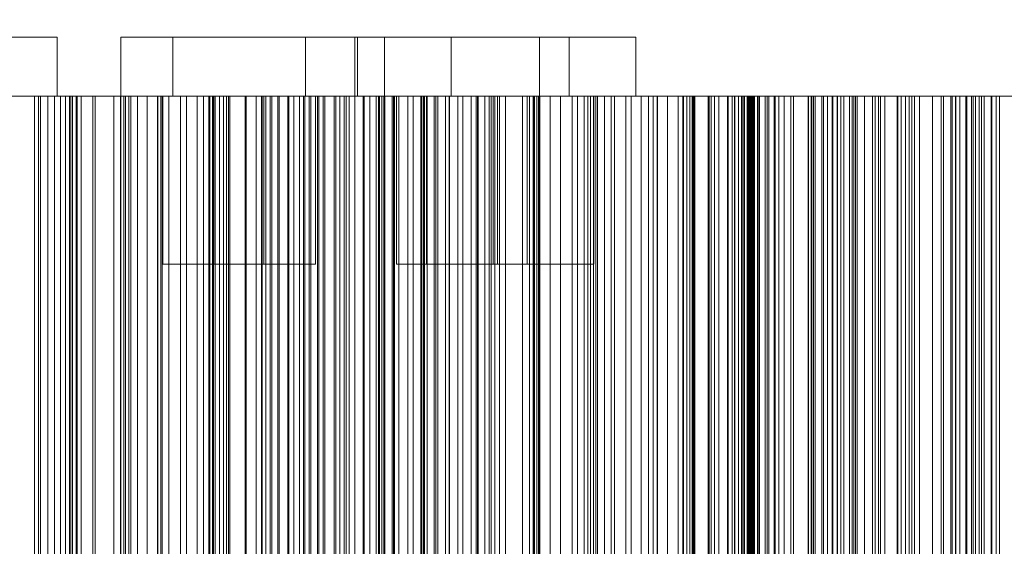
# Model space of a CAD drawing. Header units: millimetres. Extents: x -2233 to 61924, y -68080 to 6847.
# Tile 608 of 656: x 25270 to 25505, y -17357 to -17232. Entities that reach past the tile are written whole.
import ezdxf

# ---------------------------------------------------------------- set-up
doc = ezdxf.new("R2010")
doc.units = ezdxf.units.MM
doc.layers.add('COTAS_P', color=1, linetype='Continuous', lineweight=0)
doc.layers.add('superior_briquetadora', color=7, linetype='Continuous', lineweight=0)
doc.dimstyles.new('R19_100', dxfattribs={"dimtxt": 250, "dimasz": 150, "dimexe": 150, "dimexo": 80, "dimgap": 100, "dimtad": 1, "dimtih": 1, "dimtoh": 1, "dimdsep": 46, "dimcen": 0.09, "dimadec": 0, "dimazin": 0, "dimtfac": 1, "dimtdec": 4, "dimtofl": 0, "dimtmove": 0, "dimatfit": 3, "dimfxl": 1, "dimtolj": 1, "dimtzin": 0, "dimarcsym": 0})

# ---------------------------------------------------------------- blocks, each defined once
blk = doc.blocks.new('DIM_R27_34')
at = {"layer": 'COTAS_P'}
for p, q in [((24250.07, -17080), (24400.07, -17035)), ((26750.07, -17080), (26600.07, -17035)), ((24250.07, -17980), (24250.07, -17080)), ((24250.07, -17080), (26750.07, -17080)), ((24250.07, -17080), (24400.07, -17125)), ((26750.07, -17080), (26600.07, -17125)), ((26750.07, -17980), (26750.07, -17080))]:
    blk.add_line(p, q, dxfattribs=at)
blk.add_text('2500 P', height=250, dxfattribs=at).set_placement((25500.07, -16980))

msp = doc.modelspace()

# ---------------------------------------------------------------- linework, layer by layer
at = {"layer": 'superior_briquetadora'}
for p, q in [((25263.124, -17236), (25271.727, -17236)), ((25276.511, -17236), (25270.039, -17236)), ((25271.727, -17236), (25277.448, -17236)), ((25279.156, -17236), (25276.511, -17236)), ((25277.448, -17236), (25279.156, -17236)), ((25279.156, -17236), (25279.156, -17250)), ((25294.345, -17236), (25296.989, -17236)), ((25294.345, -17236), (25294.345, -17250)), ((25296.053, -17236), (25294.345, -17236)), ((25301.774, -17236), (25296.053, -17236)), ((25296.989, -17236), (25303.462, -17236)), ((25310.377, -17236), (25301.774, -17236)), ((25303.462, -17236), (25312.481, -17236)), ((25306.668, -17236), (25309.313, -17236)), ((25306.668, -17236), (25306.668, -17250)), ((25308.376, -17236), (25306.668, -17236)), ((25314.098, -17236), (25308.376, -17236)), ((25309.313, -17236), (25315.785, -17236)), ((25320.156, -17236), (25310.377, -17236)), ((25312.481, -17236), (25322.261, -17236)), ((25322.7, -17236), (25314.098, -17236)), ((25315.785, -17236), (25324.805, -17236)), ((25329.175, -17236), (25320.156, -17236)), ((25322.261, -17236), (25330.863, -17236)), ((25332.479, -17236), (25322.7, -17236)), ((25324.805, -17236), (25334.584, -17236)), ((25335.648, -17236), (25329.175, -17236)), ((25330.863, -17236), (25336.584, -17236)), ((25341.498, -17236), (25332.479, -17236)), ((25334.584, -17236), (25343.186, -17236)), ((25338.292, -17236), (25335.648, -17236)), ((25336.584, -17236), (25338.292, -17236)), ((25338.292, -17236), (25338.292, -17250)), ((25347.971, -17236), (25341.498, -17236)), ((25343.186, -17236), (25348.908, -17236)), ((25350.615, -17236), (25347.971, -17236)), ((25348.908, -17236), (25350.615, -17236)), ((25349.959, -17236), (25352.603, -17236)), ((25349.959, -17236), (25349.959, -17250)), ((25351.667, -17236), (25349.959, -17236)), ((25350.615, -17236), (25350.615, -17250)), ((25357.388, -17236), (25351.667, -17236)), ((25352.603, -17236), (25359.076, -17236)), ((25357.074, -17236), (25359.718, -17236)), ((25357.074, -17236), (25357.074, -17250)), ((25358.782, -17236), (25357.074, -17236)), ((25365.991, -17236), (25357.388, -17236)), ((25364.503, -17236), (25358.782, -17236)), ((25359.076, -17236), (25368.095, -17236)), ((25359.718, -17236), (25366.191, -17236)), ((25373.105, -17236), (25364.503, -17236)), ((25375.77, -17236), (25365.991, -17236)), ((25366.191, -17236), (25375.21, -17236)), ((25368.095, -17236), (25377.874, -17236)), ((25372.919, -17236), (25375.564, -17236)), ((25372.919, -17236), (25372.919, -17250)), ((25374.627, -17236), (25372.919, -17236)), ((25382.884, -17236), (25373.105, -17236)), ((25380.349, -17236), (25374.627, -17236)), ((25375.21, -17236), (25384.989, -17236)), ((25375.564, -17236), (25382.037, -17236)), ((25384.789, -17236), (25375.77, -17236)), ((25377.874, -17236), (25386.477, -17236)), ((25388.951, -17236), (25380.349, -17236)), ((25382.037, -17236), (25391.056, -17236)), ((25391.904, -17236), (25382.884, -17236)), ((25391.262, -17236), (25384.789, -17236)), ((25384.989, -17236), (25393.592, -17236)), ((25386.477, -17236), (25392.198, -17236)), ((25398.73, -17236), (25388.951, -17236)), ((25391.056, -17236), (25400.835, -17236)), ((25393.906, -17236), (25391.262, -17236)), ((25398.376, -17236), (25391.904, -17236)), ((25392.198, -17236), (25393.906, -17236)), ((25393.592, -17236), (25399.313, -17236)), ((25393.906, -17236), (25393.906, -17250)), ((25401.021, -17236), (25398.376, -17236)), ((25407.749, -17236), (25398.73, -17236)), ((25399.313, -17236), (25401.021, -17236)), ((25400.835, -17236), (25409.437, -17236)), ((25401.021, -17236), (25401.021, -17250)), ((25414.222, -17236), (25407.749, -17236)), ((25409.437, -17236), (25415.159, -17236)), ((25416.866, -17236), (25414.222, -17236)), ((25415.159, -17236), (25416.866, -17236)), ((25416.866, -17236), (25416.866, -17250)), ((25254.852, -17250), (25273.758, -17250)), ((25254.876, -17250), (25273.88, -17250)), ((25263.124, -17250), (25271.727, -17250)), ((25282.914, -17250), (25264.374, -17250)), ((25283.083, -17250), (25264.447, -17250)), ((25265.382, -17250), (25275.231, -17250)), ((25265.994, -17250), (25273.771, -17250)), ((25274.69, -17250), (25266.676, -17250)), ((25276.511, -17250), (25270.039, -17250)), ((25271.727, -17250), (25277.448, -17250)), ((25273.758, -17250), (25291.754, -17250)), ((25273.771, -17250), (25283.72, -17250)), ((25273.771, -17450), (25273.771, -17250)), ((25273.88, -17250), (25291.968, -17250)), ((25284.84, -17250), (25274.69, -17250)), ((25274.69, -17450), (25274.69, -17250)), ((25275.231, -17250), (25275.231, -17450)), ((25275.231, -17250), (25276.976, -17250)), ((25279.156, -17250), (25276.511, -17250)), ((25276.976, -17250), (25276.976, -17450)), ((25276.976, -17250), (25278.547, -17250)), ((25277.448, -17250), (25279.156, -17250)), ((25278.547, -17250), (25278.547, -17450)), ((25278.547, -17250), (25279.935, -17250)), ((25279.935, -17250), (25279.935, -17450)), ((25279.935, -17250), (25281.127, -17250)), ((25281.127, -17250), (25281.127, -17450)), ((25281.127, -17250), (25282.104, -17250)), ((25282.104, -17250), (25282.104, -17450)), ((25282.104, -17250), (25282.839, -17250)), ((25282.402, -17250), (25283.936, -17250)), ((25283.654, -17250), (25282.402, -17250)), ((25282.402, -17450), (25282.402, -17250)), ((25282.839, -17250), (25282.839, -17450)), ((25282.839, -17250), (25292.641, -17250)), ((25300.193, -17250), (25282.914, -17250)), ((25300.45, -17250), (25283.083, -17250)), ((25287.643, -17250), (25283.654, -17250)), ((25283.654, -17450), (25283.654, -17250)), ((25283.72, -17250), (25295.458, -17250)), ((25283.72, -17450), (25283.72, -17250)), ((25283.936, -17250), (25288.197, -17250)), ((25283.936, -17450), (25283.936, -17250)), ((25296.735, -17250), (25284.84, -17250)), ((25284.84, -17450), (25284.84, -17250)), ((25294.218, -17250), (25287.643, -17250)), ((25287.643, -17450), (25287.643, -17250)), ((25288.197, -17250), (25295.022, -17250)), ((25288.197, -17450), (25288.197, -17250)), ((25291.754, -17250), (25308.148, -17250)), ((25291.968, -17250), (25308.446, -17250)), ((25292.641, -17250), (25292.641, -17450)), ((25292.641, -17250), (25294.291, -17250)), ((25303.124, -17250), (25294.218, -17250)), ((25294.218, -17450), (25294.218, -17250)), ((25294.291, -17250), (25294.291, -17450)), ((25294.291, -17250), (25296.183, -17250)), ((25294.345, -17250), (25296.989, -17250)), ((25296.053, -17250), (25294.345, -17250)), ((25295.022, -17250), (25304.148, -17250)), ((25295.022, -17450), (25295.022, -17250)), ((25295.458, -17250), (25308.534, -17250)), ((25295.458, -17450), (25295.458, -17250)), ((25301.774, -17250), (25296.053, -17250)), ((25296.183, -17250), (25296.183, -17450)), ((25296.183, -17250), (25298.287, -17250)), ((25309.92, -17250), (25296.735, -17250)), ((25296.735, -17450), (25296.735, -17250)), ((25296.989, -17250), (25303.462, -17250)), ((25298.287, -17250), (25298.287, -17450)), ((25298.287, -17250), (25300.584, -17250)), ((25315.544, -17250), (25300.193, -17250)), ((25315.88, -17250), (25300.45, -17250)), ((25300.584, -17250), (25300.584, -17450)), ((25300.584, -17250), (25303.063, -17250)), ((25310.377, -17250), (25301.774, -17250)), ((25303.063, -17250), (25303.063, -17450)), ((25303.063, -17250), (25305.712, -17250)), ((25314.019, -17250), (25303.124, -17250)), ((25303.124, -17450), (25303.124, -17250)), ((25303.462, -17250), (25312.481, -17250)), ((25303.834, -17480), (25303.834, -17250)), ((25304.804, -17250), (25303.834, -17250)), ((25303.834, -17250), (25305.336, -17250)), ((25304.148, -17250), (25315.224, -17250)), ((25304.148, -17450), (25304.148, -17250)), ((25304.333, -17250), (25305.775, -17250)), ((25304.333, -17250), (25304.333, -17290)), ((25305.264, -17250), (25304.333, -17250)), ((25308.055, -17250), (25304.804, -17250)), ((25308.385, -17250), (25305.264, -17250)), ((25305.336, -17250), (25309.014, -17250)), ((25305.712, -17250), (25305.712, -17450)), ((25305.712, -17250), (25315.467, -17250)), ((25305.775, -17250), (25309.306, -17250)), ((25306.668, -17250), (25309.313, -17250)), ((25308.376, -17250), (25306.668, -17250)), ((25312.942, -17250), (25308.055, -17250)), ((25308.148, -17250), (25322.31, -17250)), ((25314.098, -17250), (25308.376, -17250)), ((25313.077, -17250), (25308.385, -17250)), ((25308.446, -17250), (25322.681, -17250)), ((25308.534, -17250), (25312.473, -17250)), ((25308.534, -17450), (25308.534, -17250)), ((25309.014, -17250), (25314.138, -17250)), ((25309.306, -17250), (25314.226, -17250)), ((25309.313, -17250), (25315.785, -17250)), ((25323.886, -17250), (25309.92, -17250)), ((25309.92, -17450), (25309.92, -17250)), ((25320.156, -17250), (25310.377, -17250)), ((25312.473, -17250), (25316.385, -17250)), ((25312.473, -17450), (25312.473, -17250)), ((25312.481, -17250), (25322.261, -17250)), ((25318.499, -17250), (25312.942, -17250)), ((25318.412, -17250), (25313.077, -17250)), ((25326.486, -17250), (25314.019, -17250)), ((25314.019, -17450), (25314.019, -17250)), ((25322.7, -17250), (25314.098, -17250)), ((25314.138, -17250), (25319.695, -17250)), ((25314.226, -17250), (25319.56, -17250)), ((25315.224, -17250), (25327.824, -17250)), ((25315.224, -17450), (25315.224, -17250)), ((25315.467, -17250), (25315.467, -17450)), ((25315.467, -17250), (25316.732, -17250)), ((25328.38, -17250), (25315.544, -17250)), ((25315.785, -17250), (25324.805, -17250)), ((25328.782, -17250), (25315.88, -17250)), ((25316.157, -17480), (25316.157, -17250)), ((25317.127, -17250), (25316.157, -17250)), ((25316.157, -17250), (25317.659, -17250)), ((25316.385, -17250), (25320.266, -17250)), ((25316.385, -17450), (25316.385, -17250)), ((25316.656, -17250), (25318.099, -17250)), ((25316.656, -17250), (25316.656, -17290)), ((25317.588, -17250), (25316.656, -17250)), ((25316.732, -17250), (25316.732, -17450)), ((25316.732, -17250), (25317.824, -17250)), ((25320.378, -17250), (25317.127, -17250)), ((25320.709, -17250), (25317.588, -17250)), ((25317.659, -17250), (25321.337, -17250)), ((25317.824, -17250), (25317.824, -17450)), ((25317.824, -17250), (25318.735, -17250)), ((25318.099, -17250), (25321.629, -17250)), ((25323.331, -17250), (25318.412, -17250)), ((25323.623, -17250), (25318.499, -17250)), ((25318.735, -17250), (25318.735, -17450)), ((25318.735, -17250), (25319.451, -17250)), ((25319.451, -17250), (25319.451, -17450)), ((25319.451, -17250), (25319.955, -17250)), ((25319.56, -17250), (25324.252, -17250)), ((25319.695, -17250), (25324.582, -17250)), ((25319.955, -17250), (25319.955, -17450)), ((25319.955, -17250), (25320.219, -17250)), ((25329.175, -17250), (25320.156, -17250)), ((25320.219, -17250), (25320.219, -17450)), ((25320.219, -17250), (25329.879, -17250)), ((25320.266, -17250), (25324.116, -17250)), ((25320.266, -17450), (25320.266, -17250)), ((25325.266, -17250), (25320.378, -17250)), ((25325.401, -17250), (25320.709, -17250)), ((25321.337, -17250), (25326.462, -17250)), ((25321.629, -17250), (25326.549, -17250)), ((25322.261, -17250), (25330.863, -17250)), ((25322.31, -17250), (25333.696, -17250)), ((25322.681, -17250), (25334.125, -17250)), ((25332.479, -17250), (25322.7, -17250)), ((25326.862, -17250), (25323.331, -17250)), ((25327.301, -17250), (25323.623, -17250)), ((25338.098, -17250), (25323.886, -17250)), ((25323.886, -17450), (25323.886, -17250)), ((25324.116, -17250), (25327.932, -17250)), ((25324.116, -17450), (25324.116, -17250)), ((25324.252, -17250), (25327.373, -17250)), ((25324.582, -17250), (25327.833, -17250)), ((25324.805, -17250), (25334.584, -17250)), ((25330.822, -17250), (25325.266, -17250)), ((25330.735, -17250), (25325.401, -17250)), ((25326.462, -17250), (25332.018, -17250)), ((25330.281, -17250), (25326.486, -17250)), ((25326.486, -17450), (25326.486, -17250)), ((25326.549, -17250), (25331.883, -17250)), ((25328.304, -17250), (25326.862, -17250)), ((25328.803, -17250), (25327.301, -17250)), ((25327.373, -17250), (25328.304, -17250)), ((25327.824, -17250), (25341.465, -17250)), ((25327.824, -17450), (25327.824, -17250)), ((25327.833, -17250), (25328.803, -17250)), ((25327.932, -17250), (25331.714, -17250)), ((25327.932, -17450), (25327.932, -17250)), ((25328.304, -17250), (25328.304, -17290)), ((25338.206, -17250), (25328.38, -17250)), ((25338.658, -17250), (25328.782, -17250)), ((25328.803, -17480), (25328.803, -17250)), ((25335.648, -17250), (25329.175, -17250)), ((25329.879, -17250), (25329.879, -17450)), ((25329.879, -17250), (25331.966, -17250)), ((25334.04, -17250), (25330.281, -17250)), ((25330.281, -17450), (25330.281, -17250)), ((25335.654, -17250), (25330.735, -17250)), ((25335.946, -17250), (25330.822, -17250)), ((25330.863, -17250), (25336.584, -17250)), ((25331.714, -17250), (25335.458, -17250)), ((25331.714, -17450), (25331.714, -17250)), ((25331.883, -17250), (25336.575, -17250)), ((25331.966, -17250), (25331.966, -17450)), ((25331.966, -17250), (25334.289, -17250)), ((25332.018, -17250), (25336.906, -17250)), ((25341.498, -17250), (25332.479, -17250)), ((25333.696, -17250), (25341.868, -17250)), ((25337.76, -17250), (25334.04, -17250)), ((25334.04, -17450), (25334.04, -17250)), ((25334.125, -17250), (25342.339, -17250)), ((25334.289, -17250), (25334.289, -17450)), ((25334.289, -17250), (25336.821, -17250)), ((25334.584, -17250), (25343.186, -17250)), ((25335.458, -17250), (25339.164, -17250)), ((25335.458, -17450), (25335.458, -17250)), ((25338.292, -17250), (25335.648, -17250)), ((25339.185, -17250), (25335.654, -17250)), ((25339.624, -17250), (25335.946, -17250)), ((25336.575, -17250), (25339.696, -17250)), ((25336.584, -17250), (25338.292, -17250)), ((25336.821, -17250), (25336.821, -17450)), ((25336.821, -17250), (25339.543, -17250)), ((25336.906, -17250), (25340.156, -17250)), ((25341.441, -17250), (25337.76, -17250)), ((25337.76, -17450), (25337.76, -17250)), ((25352.009, -17250), (25338.098, -17250)), ((25338.098, -17450), (25338.098, -17250)), ((25344.646, -17250), (25338.206, -17250)), ((25345.131, -17250), (25338.658, -17250)), ((25339.164, -17250), (25342.829, -17250)), ((25339.164, -17450), (25339.164, -17250)), ((25340.627, -17250), (25339.185, -17250)), ((25339.543, -17250), (25339.543, -17450)), ((25339.543, -17250), (25342.441, -17250)), ((25341.127, -17250), (25339.624, -17250)), ((25339.696, -17250), (25340.627, -17250)), ((25340.156, -17250), (25341.127, -17250)), ((25340.627, -17250), (25340.627, -17290)), ((25341.127, -17480), (25341.127, -17250)), ((25345.081, -17250), (25341.441, -17250)), ((25341.441, -17450), (25341.441, -17250)), ((25341.465, -17250), (25355.622, -17250)), ((25341.465, -17450), (25341.465, -17250)), ((25347.971, -17250), (25341.498, -17250)), ((25341.868, -17250), (25346.512, -17250)), ((25342.339, -17250), (25347.007, -17250)), ((25342.441, -17250), (25342.441, -17450)), ((25342.441, -17250), (25345.507, -17250)), ((25342.829, -17250), (25346.453, -17250)), ((25342.829, -17450), (25342.829, -17250)), ((25343.186, -17250), (25348.908, -17250)), ((25347.45, -17250), (25344.646, -17250)), ((25348.678, -17250), (25345.081, -17250)), ((25345.081, -17450), (25345.081, -17250)), ((25347.949, -17250), (25345.131, -17250)), ((25345.507, -17250), (25345.507, -17450)), ((25345.507, -17250), (25355.073, -17250)), ((25346.453, -17250), (25350.033, -17250)), ((25346.453, -17450), (25346.453, -17250)), ((25346.512, -17250), (25347.45, -17250)), ((25347.007, -17250), (25347.949, -17250)), ((25347.45, -17250), (25347.45, -17800)), ((25347.949, -17250), (25347.949, -17480)), ((25350.615, -17250), (25347.971, -17250)), ((25352.23, -17250), (25348.678, -17250)), ((25348.678, -17450), (25348.678, -17250)), ((25348.908, -17250), (25350.615, -17250)), ((25349.959, -17250), (25352.603, -17250)), ((25351.667, -17250), (25349.959, -17250)), ((25350.033, -17250), (25353.568, -17250)), ((25350.033, -17450), (25350.033, -17250)), ((25357.388, -17250), (25351.667, -17250)), ((25358.878, -17250), (25352.009, -17250)), ((25352.009, -17450), (25352.009, -17250)), ((25355.736, -17250), (25352.23, -17250)), ((25352.23, -17450), (25352.23, -17250)), ((25352.603, -17250), (25359.076, -17250)), ((25353.568, -17250), (25357.056, -17250)), ((25353.568, -17450), (25353.568, -17250)), ((25355.073, -17250), (25355.073, -17450)), ((25355.073, -17250), (25355.846, -17250)), ((25355.622, -17250), (25369.752, -17250)), ((25355.622, -17450), (25355.622, -17250)), ((25359.195, -17250), (25355.736, -17250)), ((25355.736, -17450), (25355.736, -17250)), ((25355.846, -17250), (25355.846, -17450)), ((25355.846, -17250), (25356.449, -17250)), ((25356.449, -17250), (25356.449, -17450)), ((25356.449, -17250), (25356.874, -17250)), ((25356.874, -17250), (25356.874, -17450)), ((25356.874, -17250), (25357.107, -17250)), ((25356.924, -17250), (25356.924, -17450)), ((25357.133, -17250), (25356.924, -17250)), ((25356.924, -17250), (25366.349, -17250)), ((25357.056, -17250), (25360.496, -17250)), ((25357.056, -17450), (25357.056, -17250)), ((25357.074, -17250), (25359.718, -17250)), ((25358.782, -17250), (25357.074, -17250)), ((25357.107, -17250), (25357.107, -17450)), ((25357.107, -17250), (25357.133, -17250)), ((25357.133, -17250), (25357.133, -17450)), ((25365.991, -17250), (25357.388, -17250)), ((25364.503, -17250), (25358.782, -17250)), ((25365.698, -17250), (25358.878, -17250)), ((25358.878, -17450), (25358.878, -17250)), ((25359.076, -17250), (25368.095, -17250)), ((25362.604, -17250), (25359.195, -17250)), ((25359.195, -17450), (25359.195, -17250)), ((25359.448, -17480), (25359.448, -17250)), ((25360.418, -17250), (25359.448, -17250)), ((25359.448, -17250), (25360.95, -17250)), ((25359.718, -17250), (25366.191, -17250)), ((25359.947, -17250), (25361.389, -17250)), ((25359.947, -17250), (25359.947, -17290)), ((25360.878, -17250), (25359.947, -17250)), ((25363.669, -17250), (25360.418, -17250)), ((25360.496, -17250), (25363.886, -17250)), ((25360.496, -17450), (25360.496, -17250)), ((25363.999, -17250), (25360.878, -17250)), ((25360.95, -17250), (25364.628, -17250)), ((25361.389, -17250), (25364.92, -17250)), ((25365.962, -17250), (25362.604, -17250)), ((25362.604, -17450), (25362.604, -17250)), ((25368.556, -17250), (25363.669, -17250)), ((25363.886, -17250), (25367.225, -17250)), ((25363.886, -17450), (25363.886, -17250)), ((25368.691, -17250), (25363.999, -17250)), ((25373.105, -17250), (25364.503, -17250)), ((25364.628, -17250), (25369.752, -17250)), ((25364.92, -17250), (25369.84, -17250)), ((25372.465, -17250), (25365.698, -17250)), ((25365.698, -17450), (25365.698, -17250)), ((25369.269, -17250), (25365.962, -17250)), ((25365.962, -17450), (25365.962, -17250)), ((25375.77, -17250), (25365.991, -17250)), ((25366.191, -17250), (25375.21, -17250)), ((25366.349, -17250), (25366.349, -17450)), ((25366.349, -17250), (25368.852, -17250)), ((25366.562, -17480), (25366.562, -17250)), ((25367.533, -17250), (25366.562, -17250)), ((25366.562, -17250), (25368.065, -17250)), ((25367.062, -17250), (25368.504, -17250)), ((25367.062, -17250), (25367.062, -17290)), ((25367.993, -17250), (25367.062, -17250)), ((25367.225, -17250), (25379.369, -17250)), ((25367.225, -17450), (25367.225, -17250)), ((25370.784, -17250), (25367.533, -17250)), ((25371.114, -17250), (25367.993, -17250)), ((25368.065, -17250), (25371.743, -17250)), ((25368.095, -17250), (25377.874, -17250)), ((25368.504, -17250), (25372.035, -17250)), ((25374.113, -17250), (25368.556, -17250)), ((25374.025, -17250), (25368.691, -17250)), ((25368.852, -17250), (25368.852, -17450)), ((25368.852, -17250), (25371.585, -17250)), ((25372.521, -17250), (25369.269, -17250)), ((25369.269, -17450), (25369.269, -17250)), ((25369.752, -17250), (25383.31, -17250)), ((25369.752, -17250), (25375.309, -17250)), ((25369.752, -17450), (25369.752, -17250)), ((25369.84, -17250), (25375.174, -17250)), ((25375.671, -17250), (25370.784, -17250)), ((25375.806, -17250), (25371.114, -17250)), ((25371.585, -17250), (25371.585, -17450)), ((25371.585, -17250), (25374.52, -17250)), ((25371.743, -17250), (25376.867, -17250)), ((25372.035, -17250), (25376.954, -17250)), ((25379.178, -17250), (25372.465, -17250)), ((25372.465, -17450), (25372.465, -17250)), ((25375.718, -17250), (25372.521, -17250)), ((25372.521, -17450), (25372.521, -17250)), ((25372.919, -17250), (25375.564, -17250)), ((25374.627, -17250), (25372.919, -17250)), ((25382.884, -17250), (25373.105, -17250)), ((25378.945, -17250), (25374.025, -17250)), ((25379.237, -17250), (25374.113, -17250)), ((25374.52, -17250), (25374.52, -17450)), ((25374.52, -17250), (25377.64, -17250)), ((25380.349, -17250), (25374.627, -17250)), ((25375.174, -17250), (25379.866, -17250)), ((25375.21, -17250), (25384.989, -17250)), ((25375.309, -17250), (25380.196, -17250)), ((25375.564, -17250), (25382.037, -17250)), ((25381.228, -17250), (25375.671, -17250)), ((25378.858, -17250), (25375.718, -17250)), ((25375.718, -17450), (25375.718, -17250)), ((25384.789, -17250), (25375.77, -17250)), ((25381.14, -17250), (25375.806, -17250)), ((25376.867, -17250), (25382.423, -17250)), ((25376.954, -17250), (25382.288, -17250)), ((25377.64, -17250), (25377.64, -17450)), ((25377.64, -17250), (25380.93, -17250)), ((25377.874, -17250), (25386.477, -17250)), ((25381.94, -17250), (25378.858, -17250)), ((25378.858, -17450), (25378.858, -17250)), ((25382.476, -17250), (25378.945, -17250)), ((25385.832, -17250), (25379.178, -17250)), ((25379.178, -17450), (25379.178, -17250)), ((25382.915, -17250), (25379.237, -17250)), ((25379.369, -17250), (25392.72, -17250)), ((25379.369, -17450), (25379.369, -17250)), ((25379.866, -17250), (25382.987, -17250)), ((25380.196, -17250), (25383.447, -17250)), ((25388.951, -17250), (25380.349, -17250)), ((25380.93, -17250), (25380.93, -17450)), ((25380.93, -17250), (25384.382, -17250)), ((25386.06, -17250), (25381.14, -17250)), ((25386.352, -17250), (25381.228, -17250)), ((25393.301, -17250), (25381.94, -17250)), ((25381.94, -17450), (25381.94, -17250)), ((25382.037, -17250), (25391.056, -17250)), ((25382.288, -17250), (25386.981, -17250)), ((25382.408, -17480), (25382.408, -17250)), ((25383.378, -17250), (25382.408, -17250)), ((25382.408, -17250), (25383.91, -17250)), ((25382.423, -17250), (25387.311, -17250)), ((25383.918, -17250), (25382.476, -17250)), ((25391.904, -17250), (25382.884, -17250)), ((25382.907, -17250), (25384.35, -17250)), ((25382.907, -17250), (25382.907, -17290)), ((25383.839, -17250), (25382.907, -17250)), ((25384.417, -17250), (25382.915, -17250)), ((25382.987, -17250), (25383.918, -17250)), ((25383.31, -17250), (25389.927, -17250)), ((25383.31, -17450), (25383.31, -17250)), ((25386.629, -17250), (25383.378, -17250)), ((25383.447, -17250), (25384.417, -17250)), ((25386.96, -17250), (25383.839, -17250)), ((25383.91, -17250), (25387.588, -17250)), ((25383.918, -17250), (25383.918, -17290)), ((25384.35, -17250), (25387.88, -17250)), ((25384.382, -17250), (25384.382, -17450)), ((25384.382, -17250), (25393.667, -17250)), ((25384.417, -17480), (25384.417, -17250)), ((25391.262, -17250), (25384.789, -17250)), ((25384.989, -17250), (25393.592, -17250)), ((25392.425, -17250), (25385.832, -17250)), ((25385.832, -17450), (25385.832, -17250)), ((25389.59, -17250), (25386.06, -17250)), ((25390.03, -17250), (25386.352, -17250)), ((25386.477, -17250), (25392.198, -17250)), ((25391.517, -17250), (25386.629, -17250)), ((25391.652, -17250), (25386.96, -17250)), ((25386.981, -17250), (25390.101, -17250)), ((25387.311, -17250), (25390.562, -17250)), ((25387.588, -17250), (25392.713, -17250)), ((25387.88, -17250), (25392.8, -17250)), ((25398.73, -17250), (25388.951, -17250)), ((25391.033, -17250), (25389.59, -17250)), ((25389.927, -17250), (25396.48, -17250)), ((25389.927, -17450), (25389.927, -17250)), ((25391.532, -17250), (25390.03, -17250)), ((25390.101, -17250), (25391.033, -17250)), ((25390.562, -17250), (25391.532, -17250)), ((25391.033, -17250), (25391.033, -17290)), ((25391.056, -17250), (25400.835, -17250)), ((25393.906, -17250), (25391.262, -17250)), ((25397.073, -17250), (25391.517, -17250)), ((25391.532, -17480), (25391.532, -17250)), ((25396.986, -17250), (25391.652, -17250)), ((25398.376, -17250), (25391.904, -17250)), ((25392.198, -17250), (25393.906, -17250)), ((25398.953, -17250), (25392.425, -17250)), ((25392.425, -17450), (25392.425, -17250)), ((25392.6, -17250), (25392.6, -17450)), ((25393.28, -17250), (25392.6, -17250)), ((25392.6, -17250), (25401.699, -17250)), ((25392.713, -17250), (25398.269, -17250)), ((25392.72, -17250), (25406.765, -17250)), ((25392.72, -17450), (25392.72, -17250)), ((25392.8, -17250), (25398.134, -17250)), ((25393.28, -17250), (25393.28, -17450)), ((25393.733, -17250), (25393.28, -17250)), ((25406.11, -17250), (25393.301, -17250)), ((25393.301, -17450), (25393.301, -17250)), ((25393.592, -17250), (25399.313, -17250)), ((25393.667, -17250), (25393.667, -17450)), ((25393.667, -17250), (25393.941, -17250)), ((25393.733, -17250), (25393.733, -17450)), ((25393.984, -17250), (25393.733, -17250)), ((25393.941, -17250), (25393.941, -17450)), ((25393.941, -17250), (25394.049, -17250)), ((25393.984, -17250), (25393.984, -17450)), ((25394.049, -17250), (25393.984, -17250)), ((25394.049, -17250), (25394.049, -17450)), ((25396.48, -17250), (25402.968, -17250)), ((25396.48, -17450), (25396.48, -17250)), ((25401.905, -17250), (25396.986, -17250)), ((25402.198, -17250), (25397.073, -17250)), ((25398.134, -17250), (25402.826, -17250)), ((25398.269, -17250), (25403.157, -17250)), ((25401.021, -17250), (25398.376, -17250)), ((25407.749, -17250), (25398.73, -17250)), ((25405.415, -17250), (25398.953, -17250)), ((25398.953, -17450), (25398.953, -17250)), ((25399.313, -17250), (25401.021, -17250)), ((25400.835, -17250), (25409.437, -17250)), ((25401.699, -17250), (25401.699, -17450)), ((25401.699, -17250), (25404.594, -17250)), ((25405.436, -17250), (25401.905, -17250)), ((25405.875, -17250), (25402.198, -17250)), ((25402.826, -17250), (25405.947, -17250)), ((25402.968, -17250), (25409.386, -17250)), ((25402.968, -17450), (25402.968, -17250)), ((25403.157, -17250), (25406.407, -17250)), ((25404.594, -17250), (25404.594, -17450)), ((25404.594, -17250), (25407.71, -17250)), ((25411.806, -17250), (25405.415, -17250)), ((25405.415, -17450), (25405.415, -17250)), ((25406.878, -17250), (25405.436, -17250)), ((25407.378, -17250), (25405.875, -17250)), ((25405.947, -17250), (25406.878, -17250)), ((25419.875, -17250), (25406.11, -17250)), ((25406.11, -17450), (25406.11, -17250)), ((25406.407, -17250), (25407.378, -17250)), ((25406.765, -17250), (25420.964, -17250)), ((25406.765, -17450), (25406.765, -17250)), ((25406.878, -17250), (25406.878, -17290)), ((25407.378, -17480), (25407.378, -17250)), ((25407.71, -17250), (25407.71, -17450)), ((25407.71, -17250), (25411.021, -17250)), ((25414.222, -17250), (25407.749, -17250)), ((25409.386, -17250), (25415.732, -17250)), ((25409.386, -17450), (25409.386, -17250)), ((25409.437, -17250), (25415.159, -17250)), ((25411.021, -17250), (25411.021, -17450)), ((25411.021, -17250), (25414.508, -17250)), ((25418.124, -17250), (25411.806, -17250)), ((25411.806, -17450), (25411.806, -17250)), ((25416.866, -17250), (25414.222, -17250)), ((25414.508, -17250), (25414.508, -17450)), ((25414.508, -17250), (25418.159, -17250)), ((25415.159, -17250), (25416.866, -17250)), ((25415.732, -17250), (25422.003, -17250)), ((25415.732, -17450), (25415.732, -17250)), ((25424.366, -17250), (25418.124, -17250)), ((25418.124, -17450), (25418.124, -17250)), ((25418.159, -17250), (25418.159, -17450)), ((25418.159, -17250), (25421.964, -17250)), ((25434.065, -17250), (25419.875, -17250)), ((25419.875, -17450), (25419.875, -17250)), ((25420.964, -17250), (25434.772, -17250)), ((25420.964, -17450), (25420.964, -17250)), ((25421.964, -17250), (25421.964, -17450)), ((25421.964, -17250), (25430.879, -17250)), ((25422.003, -17250), (25428.197, -17250)), ((25422.003, -17450), (25422.003, -17250)), ((25430.53, -17250), (25424.366, -17250)), ((25424.366, -17450), (25424.366, -17250)), ((25426.903, -17250), (25426.903, -17450)), ((25428.048, -17250), (25426.903, -17250)), ((25426.903, -17250), (25435.589, -17250)), ((25428.048, -17250), (25428.048, -17450)), ((25428.974, -17250), (25428.048, -17250)), ((25428.197, -17250), (25434.311, -17250)), ((25428.197, -17450), (25428.197, -17250)), ((25428.974, -17250), (25428.974, -17450)), ((25429.708, -17250), (25428.974, -17250)), ((25429.708, -17250), (25429.708, -17450)), ((25430.263, -17250), (25429.708, -17250)), ((25430.263, -17250), (25430.263, -17450)), ((25430.651, -17250), (25430.263, -17250)), ((25436.612, -17250), (25430.53, -17250)), ((25430.53, -17450), (25430.53, -17250)), ((25430.651, -17250), (25430.651, -17450)), ((25430.879, -17250), (25430.651, -17250)), ((25430.879, -17250), (25430.879, -17450)), ((25448.137, -17250), (25434.065, -17250)), ((25434.065, -17450), (25434.065, -17250)), ((25434.311, -17250), (25440.341, -17250)), ((25434.311, -17450), (25434.311, -17250)), ((25434.772, -17250), (25447.659, -17250)), ((25434.772, -17450), (25434.772, -17250)), ((25435.589, -17250), (25435.589, -17450)), ((25435.589, -17250), (25438.847, -17250)), ((25442.61, -17250), (25436.612, -17250)), ((25436.612, -17450), (25436.612, -17250)), ((25438.692, -17250), (25440.406, -17250)), ((25439.763, -17250), (25438.692, -17250)), ((25438.692, -17450), (25438.692, -17250)), ((25438.847, -17250), (25438.847, -17450)), ((25438.847, -17250), (25442.317, -17250)), ((25443.578, -17250), (25439.763, -17250)), ((25439.763, -17450), (25439.763, -17250)), ((25440.341, -17250), (25446.285, -17250)), ((25440.341, -17450), (25440.341, -17250)), ((25440.406, -17250), (25441.264, -17250)), ((25440.406, -17450), (25440.406, -17250)), ((25441.264, -17250), (25442.035, -17250)), ((25441.264, -17450), (25441.264, -17250)), ((25442.035, -17250), (25442.72, -17250)), ((25442.035, -17450), (25442.035, -17250)), ((25442.317, -17250), (25442.317, -17450)), ((25442.317, -17250), (25445.971, -17250)), ((25448.521, -17250), (25442.61, -17250)), ((25442.61, -17450), (25442.61, -17250)), ((25442.72, -17250), (25443.317, -17250)), ((25442.72, -17450), (25442.72, -17250)), ((25443.317, -17250), (25443.827, -17250)), ((25443.321, -17250), (25445.776, -17250)), ((25443.644, -17250), (25443.321, -17250)), ((25443.321, -17450), (25443.321, -17250)), ((25449.991, -17250), (25443.578, -17250)), ((25443.578, -17450), (25443.578, -17250)), ((25444.1, -17250), (25443.644, -17250)), ((25443.644, -17450), (25443.644, -17250)), ((25443.827, -17250), (25444.25, -17250)), ((25443.827, -17450), (25443.827, -17250)), ((25444.468, -17250), (25444.1, -17250)), ((25444.1, -17450), (25444.1, -17250)), ((25444.25, -17250), (25444.585, -17250)), ((25444.25, -17450), (25444.25, -17250)), ((25444.749, -17250), (25444.468, -17250)), ((25444.468, -17450), (25444.468, -17250)), ((25444.585, -17250), (25444.833, -17250)), ((25444.585, -17450), (25444.585, -17250)), ((25444.942, -17250), (25444.749, -17250)), ((25444.749, -17450), (25444.749, -17250)), ((25444.833, -17250), (25444.992, -17250)), ((25444.833, -17450), (25444.833, -17250)), ((25445.047, -17250), (25444.942, -17250)), ((25444.942, -17450), (25444.942, -17250)), ((25444.992, -17250), (25445.063, -17250)), ((25444.992, -17450), (25444.992, -17250)), ((25445.063, -17250), (25445.047, -17250)), ((25445.047, -17450), (25445.047, -17250)), ((25445.063, -17450), (25445.063, -17250)), ((25445.776, -17250), (25450.915, -17250)), ((25445.776, -17450), (25445.776, -17250)), ((25445.971, -17250), (25445.971, -17450)), ((25445.971, -17250), (25449.792, -17250)), ((25446.285, -17250), (25452.141, -17250)), ((25446.285, -17450), (25446.285, -17250)), ((25447.659, -17250), (25459.128, -17250)), ((25447.659, -17450), (25447.659, -17250)), ((25461.549, -17250), (25448.137, -17250)), ((25448.137, -17450), (25448.137, -17250)), ((25454.342, -17250), (25448.521, -17250)), ((25448.521, -17450), (25448.521, -17250)), ((25449.792, -17250), (25449.792, -17450)), ((25449.792, -17250), (25453.769, -17250)), ((25458.756, -17250), (25449.991, -17250)), ((25449.991, -17450), (25449.991, -17250)), ((25450.915, -17250), (25458.54, -17250)), ((25450.915, -17450), (25450.915, -17250)), ((25452.141, -17250), (25457.905, -17250)), ((25452.141, -17450), (25452.141, -17250)), ((25453.769, -17250), (25453.769, -17450)), ((25453.769, -17250), (25457.891, -17250)), ((25464.812, -17250), (25454.342, -17250)), ((25454.342, -17450), (25454.342, -17250)), ((25457.891, -17250), (25457.891, -17450)), ((25457.891, -17250), (25466.349, -17250)), ((25457.905, -17250), (25463.576, -17250)), ((25457.905, -17450), (25457.905, -17250)), ((25458.54, -17250), (25468.359, -17250)), ((25458.54, -17450), (25458.54, -17250)), ((25469.534, -17250), (25458.756, -17250)), ((25458.756, -17450), (25458.756, -17250)), ((25459.128, -17250), (25468.74, -17250)), ((25459.128, -17450), (25459.128, -17250)), ((25459.503, -17250), (25459.503, -17450)), ((25461.101, -17250), (25459.503, -17250)), ((25459.503, -17250), (25467.692, -17250)), ((25461.101, -17250), (25461.101, -17450)), ((25462.493, -17250), (25461.101, -17250)), ((25473.786, -17250), (25461.549, -17250)), ((25461.549, -17450), (25461.549, -17250)), ((25462.493, -17250), (25462.493, -17450)), ((25463.702, -17250), (25462.493, -17250)), ((25463.576, -17250), (25469.15, -17250)), ((25463.576, -17450), (25463.576, -17250)), ((25463.702, -17250), (25463.702, -17450)), ((25464.741, -17250), (25463.702, -17250)), ((25464.741, -17250), (25464.741, -17450)), ((25465.621, -17250), (25464.741, -17250)), ((25473.205, -17250), (25464.812, -17250)), ((25464.812, -17450), (25464.812, -17250)), ((25465.621, -17250), (25465.621, -17450)), ((25466.349, -17250), (25465.621, -17250)), ((25466.349, -17250), (25466.349, -17450)), ((25467.692, -17250), (25467.692, -17450)), ((25467.692, -17250), (25471.283, -17250)), ((25468.359, -17250), (25479.993, -17250)), ((25468.359, -17450), (25468.359, -17250)), ((25468.74, -17250), (25476.124, -17250)), ((25468.74, -17450), (25468.74, -17250)), ((25469.15, -17250), (25474.625, -17250)), ((25469.15, -17450), (25469.15, -17250)), ((25481.913, -17250), (25469.534, -17250)), ((25469.534, -17450), (25469.534, -17250)), ((25471.283, -17250), (25471.283, -17450)), ((25471.283, -17250), (25475.072, -17250)), ((25479.2, -17250), (25473.205, -17250)), ((25473.205, -17450), (25473.205, -17250)), ((25484.377, -17250), (25473.786, -17250)), ((25473.786, -17450), (25473.786, -17250)), ((25474.625, -17250), (25479.999, -17250)), ((25474.625, -17450), (25474.625, -17250)), ((25475.072, -17250), (25475.072, -17450)), ((25475.072, -17250), (25479.035, -17250)), ((25476.124, -17250), (25480.997, -17250)), ((25476.124, -17450), (25476.124, -17250)), ((25479.035, -17250), (25479.035, -17450)), ((25479.035, -17250), (25483.153, -17250)), ((25482.565, -17250), (25479.2, -17250)), ((25479.2, -17450), (25479.2, -17250)), ((25479.993, -17250), (25492.997, -17250)), ((25479.993, -17450), (25479.993, -17250)), ((25479.999, -17250), (25489.476, -17250)), ((25479.999, -17450), (25479.999, -17250)), ((25480.997, -17250), (25483.172, -17250)), ((25480.997, -17450), (25480.997, -17250)), ((25495.416, -17250), (25481.913, -17250)), ((25481.913, -17450), (25481.913, -17250)), ((25483.172, -17250), (25482.565, -17250)), ((25482.565, -17450), (25482.565, -17250)), ((25483.153, -17250), (25483.153, -17450)), ((25483.153, -17250), (25487.417, -17250)), ((25483.172, -17450), (25483.172, -17250)), ((25492.916, -17250), (25484.377, -17250)), ((25484.377, -17450), (25484.377, -17250)), ((25487.417, -17250), (25487.417, -17450)), ((25487.417, -17250), (25491.816, -17250)), ((25489.476, -17250), (25496.705, -17250)), ((25489.476, -17450), (25489.476, -17250)), ((25490.086, -17250), (25490.086, -17450)), ((25492.123, -17250), (25490.086, -17250)), ((25490.086, -17250), (25497.699, -17250)), ((25491.816, -17250), (25491.816, -17450)), ((25491.816, -17250), (25499.736, -17250)), ((25492.123, -17250), (25492.123, -17450)), ((25493.966, -17250), (25492.123, -17250)), ((25499.074, -17250), (25492.916, -17250)), ((25492.916, -17450), (25492.916, -17250)), ((25492.997, -17250), (25506.87, -17250)), ((25492.997, -17450), (25492.997, -17250)), ((25493.966, -17250), (25493.966, -17450)), ((25495.638, -17250), (25493.966, -17250)), ((25509.525, -17250), (25495.416, -17250)), ((25495.416, -17450), (25495.416, -17250)), ((25495.638, -17250), (25495.638, -17450)), ((25497.152, -17250), (25495.638, -17250)), ((25496.705, -17250), (25501.408, -17250)), ((25496.705, -17450), (25496.705, -17250)), ((25497.152, -17250), (25497.152, -17450)), ((25498.516, -17250), (25497.152, -17250)), ((25497.699, -17250), (25497.699, -17450)), ((25497.699, -17250), (25501.589, -17250)), ((25498.516, -17250), (25498.516, -17450)), ((25499.736, -17250), (25498.516, -17250)), ((25502.615, -17250), (25499.074, -17250)), ((25499.074, -17450), (25499.074, -17250)), ((25499.736, -17250), (25499.736, -17450)), ((25501.408, -17250), (25503.403, -17250)), ((25501.408, -17450), (25501.408, -17250)), ((25501.589, -17250), (25501.589, -17450)), ((25501.589, -17250), (25505.661, -17250)), ((25503.403, -17250), (25502.615, -17250)), ((25502.615, -17450), (25502.615, -17250)), ((25503.403, -17450), (25503.403, -17250)), ((25304.333, -17290), (25305.775, -17290)), ((25305.264, -17290), (25304.333, -17290)), ((25308.385, -17290), (25305.264, -17290)), ((25305.775, -17290), (25309.306, -17290)), ((25313.077, -17290), (25308.385, -17290)), ((25309.306, -17290), (25314.226, -17290)), ((25318.412, -17290), (25313.077, -17290)), ((25314.226, -17290), (25319.56, -17290)), ((25316.656, -17290), (25318.099, -17290)), ((25317.588, -17290), (25316.656, -17290)), ((25320.709, -17290), (25317.588, -17290)), ((25318.099, -17290), (25321.629, -17290)), ((25323.331, -17290), (25318.412, -17290)), ((25319.56, -17290), (25324.252, -17290)), ((25325.401, -17290), (25320.709, -17290)), ((25321.629, -17290), (25326.549, -17290)), ((25326.862, -17290), (25323.331, -17290)), ((25324.252, -17290), (25327.373, -17290)), ((25330.735, -17290), (25325.401, -17290)), ((25326.549, -17290), (25331.883, -17290)), ((25328.304, -17290), (25326.862, -17290)), ((25327.373, -17290), (25328.304, -17290)), ((25335.654, -17290), (25330.735, -17290)), ((25331.883, -17290), (25336.575, -17290)), ((25339.185, -17290), (25335.654, -17290)), ((25336.575, -17290), (25339.696, -17290)), ((25340.627, -17290), (25339.185, -17290)), ((25339.696, -17290), (25340.627, -17290)), ((25359.947, -17290), (25361.389, -17290)), ((25360.878, -17290), (25359.947, -17290)), ((25363.999, -17290), (25360.878, -17290)), ((25361.389, -17290), (25364.92, -17290)), ((25368.691, -17290), (25363.999, -17290)), ((25364.92, -17290), (25369.84, -17290)), ((25367.062, -17290), (25368.504, -17290)), ((25367.993, -17290), (25367.062, -17290)), ((25371.114, -17290), (25367.993, -17290)), ((25368.504, -17290), (25372.035, -17290)), ((25374.025, -17290), (25368.691, -17290)), ((25369.84, -17290), (25375.174, -17290)), ((25375.806, -17290), (25371.114, -17290)), ((25372.035, -17290), (25376.954, -17290)), ((25378.945, -17290), (25374.025, -17290)), ((25375.174, -17290), (25379.866, -17290)), ((25381.14, -17290), (25375.806, -17290)), ((25376.954, -17290), (25382.288, -17290)), ((25382.476, -17290), (25378.945, -17290)), ((25379.866, -17290), (25382.987, -17290)), ((25386.06, -17290), (25381.14, -17290)), ((25382.288, -17290), (25386.981, -17290)), ((25383.918, -17290), (25382.476, -17290)), ((25382.907, -17290), (25384.35, -17290)), ((25383.839, -17290), (25382.907, -17290)), ((25382.987, -17290), (25383.918, -17290)), ((25386.96, -17290), (25383.839, -17290)), ((25384.35, -17290), (25387.88, -17290)), ((25389.59, -17290), (25386.06, -17290)), ((25391.652, -17290), (25386.96, -17290)), ((25386.981, -17290), (25390.101, -17290)), ((25387.88, -17290), (25392.8, -17290)), ((25391.033, -17290), (25389.59, -17290)), ((25390.101, -17290), (25391.033, -17290)), ((25396.986, -17290), (25391.652, -17290)), ((25392.8, -17290), (25398.134, -17290)), ((25401.905, -17290), (25396.986, -17290)), ((25398.134, -17290), (25402.826, -17290)), ((25405.436, -17290), (25401.905, -17290)), ((25402.826, -17290), (25405.947, -17290)), ((25406.878, -17290), (25405.436, -17290)), ((25405.947, -17290), (25406.878, -17290))]:
    msp.add_line(p, q, dxfattribs=at)

# ---------------------------------------------------------------- dimensions: what is measured, and where the dimension line sits
at = {"layer": 'COTAS_P'}
dim = msp.add_aligned_dim(p1=(24250.067, -17980), p2=(26750.067, -17980), distance=900, text='<> P', dimstyle='R19_100', dxfattribs=at)
dim.commit()
dim.dimension.update_dxf_attribs({"geometry": 'DIM_R27_34', "text_midpoint": (25500.067, -17080)})

doc.saveas('drawing.dxf')
